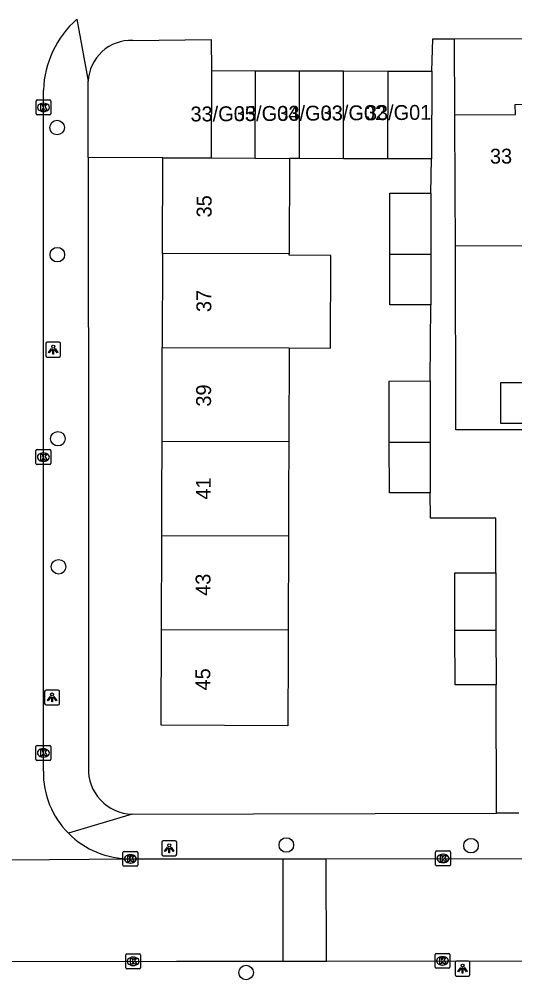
# Model space of a CAD drawing. Extents: x 160732 to 162105, y 387428 to 388479.
# Drawn here: x 161558.9 to 161592.1, y 388217.6 to 388282.1 of the extents above; entities that cross this region are included whole.
import ezdxf

# ---------------------------------------------------------------- set-up
doc = ezdxf.new("R2010")
doc.units = 0
for name, color, linetype in [('IMGEO_Boom', 7, 'Continuous'), ('IMGEO_Groenvoorziening', 7, 'Continuous'), ('IMGEO_Kolk', 7, 'Continuous'), ('IMGEO_Lichtpunt', 7, 'Continuous'), ('IMGEO_Pand', 7, 'Continuous'), ('IMGEO_Pand_nummerreeks', 7, 'Continuous'), ('IMGEO_Rijbaan_lokaal_open', 7, 'Continuous'), ('IMGEO_Voetpad_open', 7, 'Continuous')]:
    doc.layers.add(name, color=color, linetype=linetype)

msp = doc.modelspace()

# ---------------------------------------------------------------- linework, layer by layer
at = {"layer": 'IMGEO_Boom'}
for centre in [(161561.406, 388274.821), (161561.425, 388266.285), (161561.462, 388253.926), (161561.508, 388245.324), (161576.794, 388226.64), (161589.187, 388226.597), (161574.094, 388218.079)]:
    msp.add_circle(centre, 0.489, dxfattribs=at)
at = {"layer": 'IMGEO_Groenvoorziening'}
msp.add_lwpolyline([(161568.506, 388272.797), (161563.494, 388272.812)], dxfattribs=at)
at = {"layer": 'IMGEO_Kolk'}
for p, q in [((161559.994, 388275.752), (161559.994, 388276.604)), ((161560.069, 388276.678), (161560.921, 388276.678)), ((161560.482, 388276.458), (161560.507, 388276.458)), ((161560.995, 388276.604), (161560.995, 388275.752)), ((161560.505, 388275.898), (161560.48, 388275.898)), ((161560.921, 388275.678), (161560.069, 388275.678)), ((161559.989, 388252.266), (161559.989, 388253.118)), ((161560.064, 388253.192), (161560.916, 388253.192)), ((161560.99, 388253.118), (161560.99, 388252.266)), ((161560.477, 388252.972), (161560.502, 388252.972)), ((161560.916, 388252.192), (161560.064, 388252.192)), ((161560.5, 388252.412), (161560.475, 388252.412)), ((161559.984, 388232.398), (161559.984, 388233.25)), ((161560.059, 388233.324), (161560.911, 388233.324)), ((161560.985, 388233.25), (161560.985, 388232.398)), ((161560.495, 388232.544), (161560.47, 388232.544)), ((161560.472, 388233.104), (161560.497, 388233.104)), ((161560.911, 388232.324), (161560.059, 388232.324)), ((161565.827, 388225.285), (161565.827, 388226.137)), ((161565.902, 388226.211), (161566.754, 388226.211)), ((161566.828, 388226.137), (161566.828, 388225.285)), ((161586.816, 388225.314), (161586.816, 388226.166)), ((161586.891, 388226.24), (161587.743, 388226.24)), ((161587.304, 388226.02), (161587.329, 388226.02)), ((161587.817, 388226.166), (161587.817, 388225.314)), ((161566.338, 388225.431), (161566.313, 388225.431)), ((161566.315, 388225.991), (161566.34, 388225.991)), ((161587.327, 388225.46), (161587.302, 388225.46)), ((161566.754, 388225.211), (161565.902, 388225.211)), ((161587.743, 388225.24), (161586.891, 388225.24)), ((161566.013, 388218.403), (161566.013, 388219.255)), ((161566.088, 388219.329), (161566.94, 388219.329)), ((161566.501, 388219.109), (161566.526, 388219.109)), ((161567.014, 388219.255), (161567.014, 388218.403)), ((161586.774, 388218.434), (161586.774, 388219.286)), ((161586.849, 388219.36), (161587.701, 388219.36)), ((161587.262, 388219.14), (161587.287, 388219.14)), ((161587.775, 388219.286), (161587.775, 388218.434)), ((161566.94, 388218.329), (161566.088, 388218.329)), ((161566.524, 388218.549), (161566.499, 388218.549)), ((161587.701, 388218.36), (161586.849, 388218.36)), ((161587.285, 388218.58), (161587.26, 388218.58))]:
    msp.add_line(p, q, dxfattribs=at)
for points in [[(161559.994, 388275.752), (161559.994, 388276.604)], [(161560.069, 388276.678), (161560.921, 388276.678)], [(161560.315, 388276.378), (161560.438, 388276.378), (161560.438, 388276.227), (161560.568, 388276.378), (161560.732, 388276.378), (161560.586, 388276.227), (161560.739, 388275.978), (161560.587, 388275.978), (161560.502, 388276.142), (161560.438, 388276.075), (161560.438, 388275.978), (161560.315, 388275.978), (161560.315, 388276.378)], [(161560.995, 388276.604), (161560.995, 388275.752)], [(161560.921, 388275.678), (161560.069, 388275.678)], [(161559.989, 388252.266), (161559.989, 388253.118)], [(161560.064, 388253.192), (161560.916, 388253.192)], [(161560.99, 388253.118), (161560.99, 388252.266)], [(161560.31, 388252.892), (161560.433, 388252.892), (161560.433, 388252.741), (161560.563, 388252.892), (161560.727, 388252.892), (161560.581, 388252.741), (161560.734, 388252.492), (161560.582, 388252.492), (161560.497, 388252.656), (161560.433, 388252.589), (161560.433, 388252.492), (161560.31, 388252.492), (161560.31, 388252.892)], [(161560.916, 388252.192), (161560.064, 388252.192)], [(161559.984, 388232.398), (161559.984, 388233.25)], [(161560.059, 388233.324), (161560.911, 388233.324)], [(161560.985, 388233.25), (161560.985, 388232.398)], [(161560.305, 388233.024), (161560.428, 388233.024), (161560.428, 388232.873), (161560.558, 388233.024), (161560.722, 388233.024), (161560.576, 388232.873), (161560.729, 388232.624), (161560.577, 388232.624), (161560.492, 388232.788), (161560.428, 388232.721), (161560.428, 388232.624), (161560.305, 388232.624), (161560.305, 388233.024)], [(161560.911, 388232.324), (161560.059, 388232.324)], [(161565.827, 388225.285), (161565.827, 388226.137)], [(161565.902, 388226.211), (161566.754, 388226.211)], [(161566.828, 388226.137), (161566.828, 388225.285)], [(161586.816, 388225.314), (161586.816, 388226.166)], [(161586.891, 388226.24), (161587.743, 388226.24)], [(161587.817, 388226.166), (161587.817, 388225.314)], [(161566.148, 388225.911), (161566.271, 388225.911), (161566.271, 388225.76), (161566.401, 388225.911), (161566.565, 388225.911), (161566.419, 388225.76), (161566.572, 388225.511), (161566.42, 388225.511), (161566.335, 388225.675), (161566.271, 388225.608), (161566.271, 388225.511), (161566.148, 388225.511), (161566.148, 388225.911)], [(161587.137, 388225.94), (161587.26, 388225.94), (161587.26, 388225.789), (161587.39, 388225.94), (161587.554, 388225.94), (161587.408, 388225.789), (161587.561, 388225.54), (161587.409, 388225.54), (161587.324, 388225.704), (161587.26, 388225.637), (161587.26, 388225.54), (161587.137, 388225.54), (161587.137, 388225.94)], [(161566.754, 388225.211), (161565.902, 388225.211)], [(161587.743, 388225.24), (161586.891, 388225.24)], [(161566.013, 388218.403), (161566.013, 388219.255)], [(161566.088, 388219.329), (161566.94, 388219.329)], [(161566.334, 388219.029), (161566.457, 388219.029), (161566.457, 388218.878), (161566.587, 388219.029), (161566.751, 388219.029), (161566.605, 388218.878), (161566.758, 388218.629), (161566.606, 388218.629), (161566.521, 388218.793), (161566.457, 388218.726), (161566.457, 388218.629), (161566.334, 388218.629), (161566.334, 388219.029)], [(161567.014, 388219.255), (161567.014, 388218.403)], [(161586.774, 388218.434), (161586.774, 388219.286)], [(161586.849, 388219.36), (161587.701, 388219.36)], [(161587.095, 388219.06), (161587.218, 388219.06), (161587.218, 388218.909), (161587.348, 388219.06), (161587.512, 388219.06), (161587.366, 388218.909), (161587.519, 388218.66), (161587.367, 388218.66), (161587.282, 388218.824), (161587.218, 388218.757), (161587.218, 388218.66), (161587.095, 388218.66), (161587.095, 388219.06)], [(161587.775, 388219.286), (161587.775, 388218.434)], [(161566.94, 388218.329), (161566.088, 388218.329)], [(161587.701, 388218.36), (161586.849, 388218.36)]]:
    msp.add_lwpolyline(points, dxfattribs=at)
for centre, start, end in [((161560.071, 388276.602), 91.55205, 178.44795), ((161560.071, 388276.602), 91.55205, 178.44795), ((161560.919, 388276.602), 1.55205, 88.44795), ((161560.919, 388276.602), 1.55205, 88.44795), ((161560.071, 388275.754), 181.55205, 268.44795), ((161560.071, 388275.754), 181.55205, 268.44795), ((161560.919, 388275.754), 271.55205, 358.44795), ((161560.919, 388275.754), 271.55205, 358.44795), ((161560.066, 388253.116), 91.55205, 178.44795), ((161560.066, 388253.116), 91.55205, 178.44795), ((161560.914, 388253.116), 1.55205, 88.44795), ((161560.914, 388253.116), 1.55205, 88.44795), ((161560.066, 388252.268), 181.55205, 268.44795), ((161560.066, 388252.268), 181.55205, 268.44795), ((161560.914, 388252.268), 271.55205, 358.44795), ((161560.914, 388252.268), 271.55205, 358.44795), ((161560.061, 388233.248), 91.55205, 178.44795), ((161560.061, 388233.248), 91.55205, 178.44795), ((161560.909, 388233.248), 1.55205, 88.44795), ((161560.909, 388233.248), 1.55205, 88.44795), ((161560.061, 388232.4), 181.55205, 268.44795), ((161560.061, 388232.4), 181.55205, 268.44795), ((161560.909, 388232.4), 271.55205, 358.44795), ((161560.909, 388232.4), 271.55205, 358.44795), ((161565.904, 388226.135), 91.55205, 178.44795), ((161565.904, 388226.135), 91.55205, 178.44795), ((161566.752, 388226.135), 1.55205, 88.44795), ((161566.752, 388226.135), 1.55205, 88.44795), ((161586.893, 388226.164), 91.55205, 178.44795), ((161586.893, 388226.164), 91.55205, 178.44795), ((161587.741, 388226.164), 1.55205, 88.44795), ((161587.741, 388226.164), 1.55205, 88.44795), ((161565.904, 388225.287), 181.55205, 268.44795), ((161565.904, 388225.287), 181.55205, 268.44795), ((161566.752, 388225.287), 271.55205, 358.44795), ((161566.752, 388225.287), 271.55205, 358.44795), ((161586.893, 388225.316), 181.55205, 268.44795), ((161586.893, 388225.316), 181.55205, 268.44795), ((161587.741, 388225.316), 271.55205, 358.44795), ((161587.741, 388225.316), 271.55205, 358.44795), ((161566.09, 388219.253), 91.55205, 178.44795), ((161566.09, 388219.253), 91.55205, 178.44795), ((161566.938, 388219.253), 1.55205, 88.44795), ((161566.938, 388219.253), 1.55205, 88.44795), ((161586.851, 388219.284), 91.55205, 178.44795), ((161586.851, 388219.284), 91.55205, 178.44795), ((161587.699, 388219.284), 1.55205, 88.44795), ((161587.699, 388219.284), 1.55205, 88.44795), ((161566.09, 388218.405), 181.55205, 268.44795), ((161566.09, 388218.405), 181.55205, 268.44795), ((161566.938, 388218.405), 271.55205, 358.44795), ((161566.938, 388218.405), 271.55205, 358.44795), ((161586.851, 388218.436), 181.55205, 268.44795), ((161586.851, 388218.436), 181.55205, 268.44795), ((161587.699, 388218.436), 271.55205, 358.44795), ((161587.699, 388218.436), 271.55205, 358.44795)]:
    msp.add_arc(centre, 0.0765, start, end, dxfattribs=at)
for centre, major_axis, ratio, start_param, end_param in [((161560.481, 388276.178), (-0.387, 0.002), 0.722429, 4.712389, 7.853982), ((161560.506, 388276.178), (-0.39, 0.002), 0.717154, 1.570796, 4.712389), ((161560.476, 388252.692), (-0.387, 0.002), 0.722429, 4.712389, 7.853982), ((161560.501, 388252.692), (-0.39, 0.002), 0.717154, 1.570796, 4.712389), ((161560.471, 388232.824), (-0.387, 0.002), 0.722429, 4.712389, 7.853982), ((161560.496, 388232.824), (-0.39, 0.002), 0.717154, 1.570796, 4.712389), ((161587.303, 388225.74), (-0.387, 0.002), 0.722429, 4.712389, 7.853982), ((161587.328, 388225.74), (-0.39, 0.002), 0.717154, 1.570796, 4.712389), ((161566.314, 388225.711), (-0.387, 0.002), 0.722429, 4.712389, 7.853982), ((161566.339, 388225.711), (-0.39, 0.002), 0.717154, 1.570796, 4.712389), ((161566.5, 388218.829), (-0.387, 0.002), 0.722429, 4.712389, 7.853982), ((161566.525, 388218.829), (-0.39, 0.002), 0.717154, 1.570796, 4.712389), ((161587.261, 388218.86), (-0.387, 0.002), 0.722429, 4.712389, 7.853982), ((161587.286, 388218.86), (-0.39, 0.002), 0.717154, 1.570796, 4.712389)]:
    msp.add_ellipse(centre, major_axis=major_axis, ratio=ratio, start_param=start_param, end_param=end_param, dxfattribs=at)
at = {"layer": 'IMGEO_Lichtpunt'}
for p, q in [((161560.648, 388260.312), (161560.648, 388259.505)), ((161560.648, 388260.312), (161560.648, 388259.505)), ((161561.55, 388260.407), (161560.742, 388260.407)), ((161561.55, 388260.407), (161560.742, 388260.407)), ((161561.644, 388259.505), (161561.644, 388260.312)), ((161561.644, 388259.505), (161561.644, 388260.312)), ((161560.742, 388259.411), (161561.55, 388259.411)), ((161560.742, 388259.411), (161561.55, 388259.411)), ((161561.474, 388237.047), (161560.666, 388237.047)), ((161561.474, 388237.047), (161560.666, 388237.047)), ((161560.572, 388236.952), (161560.572, 388236.145)), ((161560.572, 388236.952), (161560.572, 388236.145)), ((161561.568, 388236.145), (161561.568, 388236.952)), ((161561.568, 388236.145), (161561.568, 388236.952)), ((161560.666, 388236.051), (161561.474, 388236.051)), ((161560.666, 388236.051), (161561.474, 388236.051)), ((161568.437, 388226.823), (161568.437, 388226.016)), ((161568.437, 388226.823), (161568.437, 388226.016)), ((161569.339, 388226.918), (161568.531, 388226.918)), ((161569.339, 388226.918), (161568.531, 388226.918)), ((161569.433, 388226.016), (161569.433, 388226.823)), ((161569.433, 388226.016), (161569.433, 388226.823)), ((161568.531, 388225.922), (161569.339, 388225.922)), ((161568.531, 388225.922), (161569.339, 388225.922)), ((161588.123, 388218.745), (161588.123, 388217.938)), ((161588.123, 388218.745), (161588.123, 388217.938)), ((161589.025, 388218.84), (161588.217, 388218.84)), ((161589.025, 388218.84), (161588.217, 388218.84)), ((161589.119, 388217.938), (161589.119, 388218.745)), ((161589.119, 388217.938), (161589.119, 388218.745)), ((161588.217, 388217.844), (161589.025, 388217.844)), ((161588.217, 388217.844), (161589.025, 388217.844))]:
    msp.add_line(p, q, dxfattribs=at)
for points in [[(161561.022, 388259.976), (161561.061, 388259.948), (161560.873, 388259.686), (161560.835, 388259.713), (161561.022, 388259.976)], [(161561.124, 388259.928), (161561.171, 388259.928), (161561.171, 388259.606), (161561.124, 388259.606), (161561.124, 388259.928)], [(161561.234, 388259.948), (161561.272, 388259.975), (161561.459, 388259.713), (161561.42, 388259.685), (161561.234, 388259.948)], [(161560.946, 388236.616), (161560.985, 388236.588), (161560.797, 388236.326), (161560.759, 388236.353), (161560.946, 388236.616)], [(161561.048, 388236.568), (161561.095, 388236.568), (161561.095, 388236.246), (161561.048, 388236.246), (161561.048, 388236.568)], [(161561.158, 388236.588), (161561.196, 388236.615), (161561.383, 388236.353), (161561.344, 388236.325), (161561.158, 388236.588)], [(161568.811, 388226.487), (161568.85, 388226.459), (161568.662, 388226.197), (161568.624, 388226.224), (161568.811, 388226.487)], [(161568.913, 388226.439), (161568.96, 388226.439), (161568.96, 388226.117), (161568.913, 388226.117), (161568.913, 388226.439)], [(161569.023, 388226.459), (161569.061, 388226.486), (161569.248, 388226.224), (161569.209, 388226.196), (161569.023, 388226.459)], [(161588.497, 388218.409), (161588.536, 388218.381), (161588.348, 388218.119), (161588.31, 388218.146), (161588.497, 388218.409)], [(161588.599, 388218.361), (161588.646, 388218.361), (161588.646, 388218.039), (161588.599, 388218.039), (161588.599, 388218.361)], [(161588.709, 388218.381), (161588.747, 388218.408), (161588.934, 388218.146), (161588.895, 388218.118), (161588.709, 388218.381)]]:
    msp.add_lwpolyline(points, dxfattribs=at)
for centre in [(161561.147, 388260.11), (161561.071, 388236.75), (161568.936, 388226.621), (161588.622, 388218.543)]:
    msp.add_circle(centre, 0.0994, dxfattribs=at)
for centre, start, end in [((161560.742, 388260.312), 90, 180), ((161560.742, 388260.312), 90, 180), ((161561.55, 388260.312), 0, 90), ((161561.55, 388260.312), 0, 90), ((161560.742, 388259.505), 180, 270), ((161560.742, 388259.505), 180, 270), ((161561.55, 388259.505), 270, 0), ((161561.55, 388259.505), 270, 360), ((161560.666, 388236.952), 90, 180), ((161560.666, 388236.952), 90, 180), ((161561.474, 388236.952), 0, 90), ((161561.474, 388236.952), 0, 90), ((161560.666, 388236.145), 180, 270), ((161560.666, 388236.145), 180, 270), ((161561.474, 388236.145), 270, 0), ((161561.474, 388236.145), 270, 360), ((161568.531, 388226.823), 90, 180), ((161568.531, 388226.823), 90, 180), ((161569.339, 388226.823), 0, 90), ((161569.339, 388226.823), 0, 90), ((161568.531, 388226.016), 180, 270), ((161568.531, 388226.016), 180, 270), ((161569.339, 388226.016), 270, 0), ((161569.339, 388226.016), 270, 360), ((161588.217, 388218.745), 90, 180), ((161588.217, 388218.745), 90, 180), ((161589.025, 388218.745), 0, 90), ((161589.025, 388218.745), 0, 90), ((161588.217, 388217.938), 180, 270), ((161588.217, 388217.938), 180, 270), ((161589.025, 388217.938), 270, 0), ((161589.025, 388217.938), 270, 360)]:
    msp.add_arc(centre, 0.0946, start, end, dxfattribs=at)
at = {"layer": 'IMGEO_Pand'}
for points in [[(161571.771, 388278.651), (161571.754, 388272.787)], [(161571.771, 388278.651), (161574.728, 388278.642)], [(161574.711, 388272.761), (161574.728, 388278.642)], [(161574.728, 388278.642), (161577.685, 388278.634)], [(161577.667, 388272.739), (161577.685, 388278.634)], [(161577.685, 388278.634), (161580.641, 388278.625)], [(161580.624, 388272.731), (161580.641, 388278.625)], [(161580.641, 388278.625), (161583.598, 388278.617)], [(161583.598, 388278.617), (161583.581, 388272.722)], [(161583.598, 388278.617), (161586.555, 388278.608)], [(161586.555, 388278.608), (161586.538, 388272.714)], [(161588.112, 388275.67), (161592.167, 388275.689), (161592.163, 388276.374), (161594.536, 388276.385)], [(161588.153, 388266.857), (161588.135, 388270.671), (161588.112, 388275.67)], [(161568.487, 388266.362), (161568.506, 388272.797)], [(161568.506, 388272.797), (161571.754, 388272.787)], [(161571.754, 388272.787), (161574.711, 388272.761)], [(161574.711, 388272.761), (161577.009, 388272.741)], [(161577.009, 388272.741), (161576.991, 388266.337)], [(161577.667, 388272.739), (161577.009, 388272.741)], [(161580.624, 388272.731), (161577.667, 388272.739)], [(161583.581, 388272.722), (161580.624, 388272.731)], [(161586.538, 388272.714), (161583.581, 388272.722)], [(161583.742, 388266.317), (161583.737, 388270.423), (161586.486, 388270.427)], [(161586.486, 388270.427), (161586.491, 388266.309)], [(161594.579, 388266.887), (161588.153, 388266.857)], [(161568.487, 388266.362), (161568.469, 388260.05)], [(161576.991, 388266.337), (161568.487, 388266.362)], [(161576.973, 388260.025), (161579.759, 388260.017), (161579.776, 388266.236), (161576.991, 388266.244), (161576.991, 388266.337)], [(161583.742, 388266.317), (161586.491, 388266.309)], [(161586.495, 388262.922), (161583.745, 388262.918), (161583.742, 388266.317)], [(161586.491, 388266.309), (161586.495, 388262.922)], [(161568.451, 388253.737), (161568.469, 388260.05)], [(161568.469, 388260.05), (161576.973, 388260.025)], [(161576.973, 388260.025), (161576.955, 388253.712)], [(161583.706, 388253.692), (161583.701, 388257.798), (161586.45, 388257.802)], [(161586.45, 388257.802), (161586.455, 388253.684)], [(161594.633, 388254.954), (161591.194, 388254.951), (161591.19, 388257.7), (161594.621, 388257.704)], [(161568.433, 388247.425), (161568.44, 388250), (161568.451, 388253.737)], [(161576.955, 388253.712), (161568.451, 388253.737)], [(161576.955, 388253.712), (161576.944, 388250), (161576.936, 388247.4)], [(161583.706, 388253.692), (161586.455, 388253.684)], [(161586.459, 388250.297), (161583.709, 388250.293), (161583.706, 388253.692)], [(161586.455, 388253.684), (161586.459, 388250.297)], [(161568.414, 388241.112), (161568.433, 388247.425)], [(161568.433, 388247.425), (161576.936, 388247.4)], [(161576.936, 388247.4), (161576.918, 388241.087)], [(161588.115, 388241.054), (161588.111, 388244.908), (161590.86, 388244.912)], [(161590.86, 388244.912), (161590.865, 388241.046)], [(161576.918, 388241.087), (161576.914, 388239.654), (161576.899, 388234.654), (161568.396, 388234.679), (161568.414, 388241.112)], [(161568.414, 388241.112), (161576.918, 388241.087)], [(161590.865, 388241.046), (161588.115, 388241.054)], [(161590.869, 388237.407), (161588.119, 388237.403), (161588.115, 388241.054)], [(161590.865, 388241.046), (161590.869, 388237.407)]]:
    msp.add_lwpolyline(points, dxfattribs=at)
at = {"layer": 'IMGEO_Rijbaan_lokaal_open'}
for points in [[(161560.484, 388231.594), (161560.488, 388250), (161560.494, 388277.34)], [(161547.082, 388225.59), (161547.472, 388225.556), (161566.238, 388225.702), (161566.324, 388225.71)], [(161566.324, 388225.71), (161576.578, 388225.72)], [(161576.578, 388225.72), (161579.478, 388225.723)], [(161576.585, 388218.818), (161576.578, 388225.72)], [(161579.478, 388225.723), (161671.718, 388225.815)], [(161579.485, 388218.821), (161579.478, 388225.723)], [(161576.585, 388218.818), (161569.422, 388218.812), (161558.175, 388218.803)], [(161579.485, 388218.821), (161576.585, 388218.818)], [(161605.82, 388218.843), (161579.485, 388218.821)]]:
    msp.add_lwpolyline(points, dxfattribs=at)
for centre, radius, start, end in [((161567.085, 388277.141), 6.594, 131.26656, 178.27321), ((161566.291, 388231.517), 5.808, 179.24195, 224.78212), ((161566.293, 388231.522), 5.812, 224.8096, 270.3095)]:
    msp.add_arc(centre, radius, start, end, dxfattribs=at)
at = {"layer": 'IMGEO_Voetpad_open'}
for points in [[(161562.736, 388282.098), (161563.492, 388277.928)], [(161588.09, 388280.784), (161657.725, 388281.08)], [(161566.484, 388280.665), (161571.755, 388280.729), (161571.771, 388278.651)], [(161586.555, 388278.608), (161586.633, 388280.778), (161588.09, 388280.784)], [(161588.112, 388275.67), (161588.09, 388280.784)], [(161563.494, 388272.812), (161563.492, 388277.928)], [(161563.494, 388272.812), (161563.505, 388250), (161563.513, 388231.842)], [(161586.486, 388270.427), (161586.538, 388272.714)], [(161657.767, 388271.593), (161662.152, 388271.614), (161662.228, 388255.201), (161662.228, 388254.524), (161588.168, 388254.524), (161588.167, 388254.947), (161588.153, 388266.857)], [(161586.45, 388257.802), (161586.495, 388262.922)], [(161590.86, 388244.912), (161590.855, 388248.597), (161586.461, 388248.592), (161586.459, 388250.297)], [(161590.892, 388228.78), (161590.869, 388237.407)], [(161566.438, 388228.715), (161562.169, 388227.426)], [(161566.438, 388228.715), (161590.892, 388228.78)], [(161592.402, 388228.784), (161590.892, 388228.78)]]:
    msp.add_lwpolyline(points, dxfattribs=at)
for centre, radius, start, end in [((161566.353, 388277.804), 2.864, 87.38426, 177.51859), ((161566.508, 388231.712), 2.998, 177.52139, 268.65526)]:
    msp.add_arc(centre, radius, start, end, dxfattribs=at)

# ---------------------------------------------------------------- texts
at = {"layer": 'IMGEO_Pand_nummerreeks'}
for s, rotation, p in [('33/G03', 0.40925, (161576.198, 388275.272)), ('33/G02', 0.40925, (161579.108, 388275.293)), ('33/G01', 0.40925, (161582.142, 388275.314)), ('33/G05', 0.40925, (161570.365, 388275.23)), ('33/G04', 0.40925, (161573.281, 388275.251)), ('33', 0.20899, (161590.463, 388272.399)), ('35', 89.83466, (161571.775, 388268.785)), ('37', 89.83405, (161571.757, 388262.431)), ('39', 89.83466, (161571.738, 388256.079)), ('41', 89.83466, (161571.72, 388249.839)), ('43', 89.83466, (161571.701, 388243.373)), ('45', 89.83466, (161571.683, 388237.02))]:
    msp.add_text(s, height=1, rotation=rotation, dxfattribs=at).set_placement(p)

doc.saveas('drawing.dxf')
